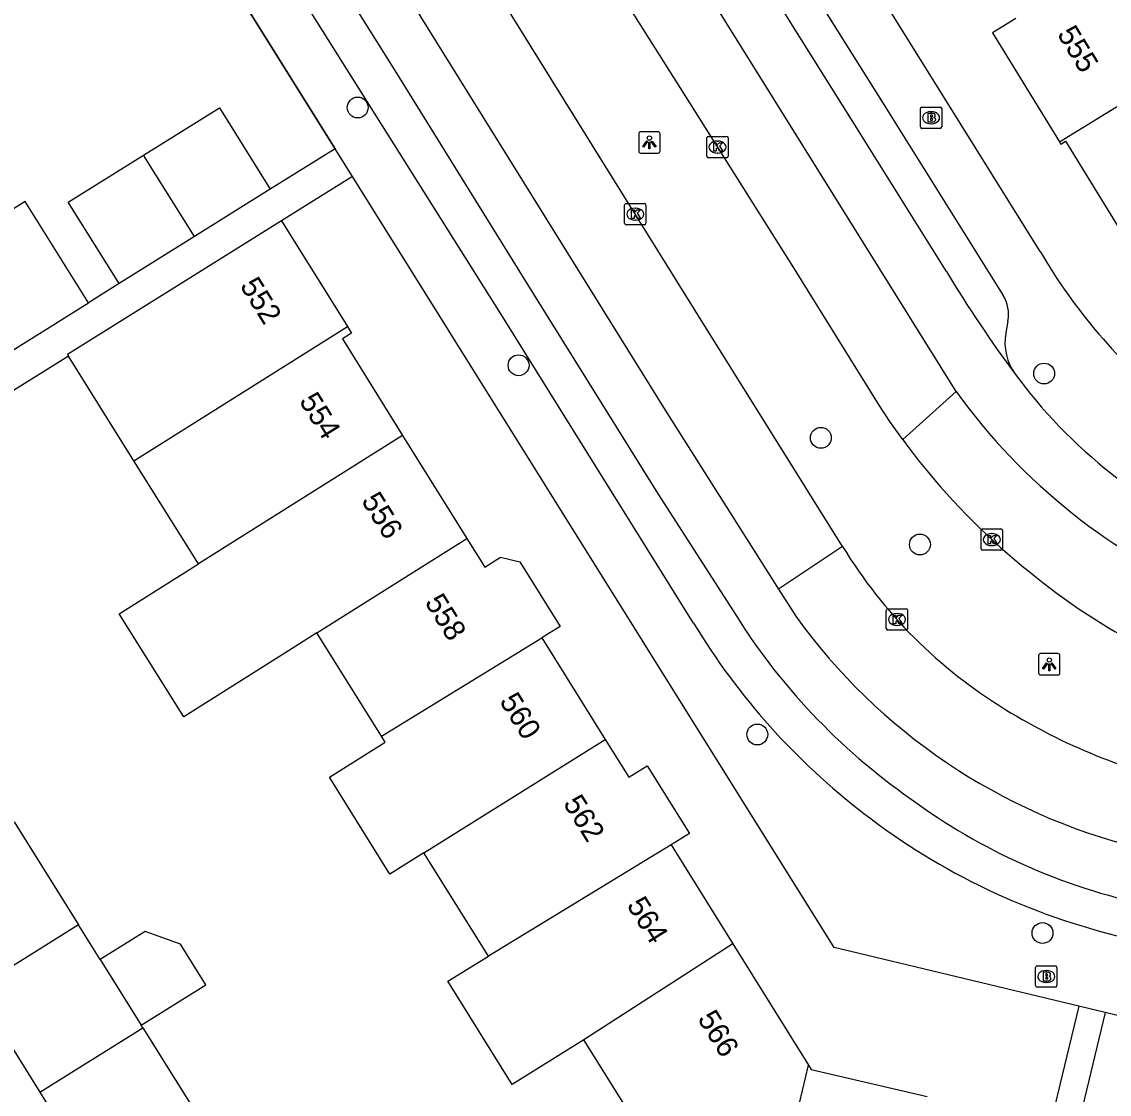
# Model space of a CAD drawing. Extents: x 157767 to 159171, y 387842 to 389425.
# Drawn here: x 158590.6 to 158641.5, y 388136.2 to 388186.4 of the extents above; entities that cross this region are included whole.
import ezdxf

# ---------------------------------------------------------------- set-up
doc = ezdxf.new("R2010")
doc.units = 0
for name, color, linetype in [('IMGEO_Boom', 7, 'Continuous'), ('IMGEO_Brandkraan', 7, 'Continuous'), ('IMGEO_Kolk', 7, 'Continuous'), ('IMGEO_Lichtpunt', 7, 'Continuous'), ('IMGEO_Muur', 7, 'Continuous'), ('IMGEO_Pand', 7, 'Continuous'), ('IMGEO_Pand_nummerreeks', 7, 'Continuous'), ('IMGEO_Rijbaan_lokaal_gesloten', 7, 'Continuous'), ('IMGEO_Voetpad_open', 7, 'Continuous')]:
    doc.layers.add(name, color=color, linetype=linetype)

msp = doc.modelspace()

# ---------------------------------------------------------------- linework, layer by layer
at = {"layer": 'IMGEO_Boom'}
for centre in [(158606.332, 388182.421), (158613.869, 388170.346), (158638.491, 388169.958), (158628.032, 388166.948), (158632.671, 388161.948), (158625.053, 388153.051), (158638.417, 388143.747)]:
    msp.add_circle(centre, 0.489, dxfattribs=at)
at = {"layer": 'IMGEO_Brandkraan'}
for p, q in [((158632.769, 388182.444), (158633.621, 388182.444)), ((158632.694, 388181.518), (158632.694, 388182.37)), ((158633.182, 388182.224), (158633.207, 388182.224)), ((158633.695, 388182.37), (158633.695, 388181.518)), ((158633.621, 388181.444), (158632.769, 388181.444)), ((158633.205, 388181.664), (158633.18, 388181.664)), ((158638.166, 388142.211), (158639.018, 388142.211)), ((158638.091, 388141.285), (158638.091, 388142.137)), ((158638.579, 388141.991), (158638.604, 388141.991)), ((158639.092, 388142.137), (158639.092, 388141.285)), ((158639.018, 388141.211), (158638.166, 388141.211)), ((158638.602, 388141.431), (158638.577, 388141.431))]:
    msp.add_line(p, q, dxfattribs=at)
for points in [[(158632.769, 388182.444), (158633.621, 388182.444)], [(158632.694, 388181.518), (158632.694, 388182.37)], [(158633.042, 388182.144), (158633.042, 388181.744), (158633.255, 388181.744)], [(158633.273, 388182.144), (158633.042, 388182.144)], [(158633.221, 388182.063), (158633.167, 388182.063), (158633.167, 388181.987)], [(158633.167, 388181.987), (158633.22, 388181.987)], [(158633.695, 388182.37), (158633.695, 388181.518)], [(158633.621, 388181.444), (158632.769, 388181.444)], [(158633.229, 388181.911), (158633.167, 388181.911), (158633.167, 388181.83)], [(158633.167, 388181.83), (158633.229, 388181.83)], [(158638.166, 388142.211), (158639.018, 388142.211)], [(158638.091, 388141.285), (158638.091, 388142.137)], [(158638.439, 388141.911), (158638.439, 388141.511), (158638.652, 388141.511)], [(158638.67, 388141.911), (158638.439, 388141.911)], [(158638.618, 388141.83), (158638.564, 388141.83), (158638.564, 388141.754)], [(158638.564, 388141.754), (158638.617, 388141.754)], [(158638.626, 388141.678), (158638.564, 388141.678), (158638.564, 388141.597)], [(158639.092, 388142.137), (158639.092, 388141.285)], [(158639.018, 388141.211), (158638.166, 388141.211)], [(158638.564, 388141.597), (158638.626, 388141.597)]]:
    msp.add_lwpolyline(points, dxfattribs=at)
for centre, radius, start, end in [((158632.771, 388182.368), 0.0765, 91.552, 178.448), ((158632.771, 388182.368), 0.0765, 91.552, 178.448), ((158633.619, 388182.368), 0.0765, 1.552, 88.448), ((158633.619, 388182.368), 0.0765, 1.552, 88.448), ((158633.222, 388182.025), 0.0379, 267.8285, 90.9355), ((158633.277, 388181.999), 0.145, 59.4692, 91.5367), ((158633.302, 388182.046), 0.0922, 285.5137, 58.1501), ((158633.307, 388181.854), 0.105, 301.3115, 78.989), ((158632.771, 388181.52), 0.0765, 181.552, 268.448), ((158632.771, 388181.52), 0.0765, 181.552, 268.448), ((158633.23, 388181.87), 0.0404, 269.8759, 90.5077), ((158633.261, 388181.995), 0.251, 268.6676, 293.5347), ((158633.619, 388181.52), 0.0765, 271.552, 358.448), ((158633.619, 388181.52), 0.0765, 271.552, 358.448), ((158638.168, 388142.135), 0.0765, 91.552, 178.448), ((158638.168, 388142.135), 0.0765, 91.552, 178.448), ((158639.016, 388142.135), 0.0765, 1.552, 88.448), ((158639.016, 388142.135), 0.0765, 1.552, 88.448), ((158638.619, 388141.792), 0.0379, 267.8285, 90.9355), ((158638.627, 388141.637), 0.0404, 269.8759, 90.5077), ((158638.674, 388141.766), 0.145, 59.4692, 91.5367), ((158638.699, 388141.813), 0.0922, 285.5137, 58.1501), ((158638.704, 388141.621), 0.105, 301.3115, 78.989), ((158638.168, 388141.287), 0.0765, 181.552, 268.448), ((158638.168, 388141.287), 0.0765, 181.552, 268.448), ((158638.658, 388141.762), 0.251, 268.6676, 293.5347), ((158639.016, 388141.287), 0.0765, 271.552, 358.448), ((158639.016, 388141.287), 0.0765, 271.552, 358.448)]:
    msp.add_arc(centre, radius, start, end, dxfattribs=at)
for centre, major_axis, ratio, start_param, end_param in [((158633.181, 388181.944), (-0.387, 0.002), 0.722429, 4.712389, 7.853982), ((158633.206, 388181.944), (-0.39, 0.002), 0.717154, 1.570796, 4.712389), ((158638.578, 388141.711), (-0.387, 0.002), 0.722429, 4.712389, 7.853982), ((158638.603, 388141.711), (-0.39, 0.002), 0.717154, 1.570796, 4.712389)]:
    msp.add_ellipse(centre, major_axis=major_axis, ratio=ratio, start_param=start_param, end_param=end_param, dxfattribs=at)
at = {"layer": 'IMGEO_Kolk'}
for p, q in [((158622.689, 388180.143), (158622.689, 388180.995)), ((158622.764, 388181.069), (158623.616, 388181.069)), ((158623.69, 388180.995), (158623.69, 388180.143)), ((158623.177, 388180.849), (158623.202, 388180.849)), ((158623.616, 388180.069), (158622.764, 388180.069)), ((158623.2, 388180.289), (158623.175, 388180.289)), ((158618.836, 388177), (158618.836, 388177.852)), ((158618.911, 388177.926), (158619.763, 388177.926)), ((158619.837, 388177.852), (158619.837, 388177)), ((158619.324, 388177.706), (158619.349, 388177.706)), ((158619.763, 388176.926), (158618.911, 388176.926)), ((158619.347, 388177.146), (158619.322, 388177.146)), ((158635.541, 388161.753), (158635.541, 388162.605)), ((158635.616, 388162.679), (158636.468, 388162.679)), ((158636.542, 388162.605), (158636.542, 388161.753)), ((158636.029, 388162.459), (158636.054, 388162.459)), ((158636.468, 388161.679), (158635.616, 388161.679)), ((158636.052, 388161.899), (158636.027, 388161.899)), ((158631.097, 388158.012), (158631.097, 388158.864)), ((158631.172, 388158.938), (158632.024, 388158.938)), ((158631.585, 388158.718), (158631.61, 388158.718)), ((158632.098, 388158.864), (158632.098, 388158.012)), ((158631.608, 388158.158), (158631.583, 388158.158)), ((158632.024, 388157.938), (158631.172, 388157.938))]:
    msp.add_line(p, q, dxfattribs=at)
for points in [[(158622.689, 388180.143), (158622.689, 388180.995)], [(158622.764, 388181.069), (158623.616, 388181.069)], [(158623.69, 388180.995), (158623.69, 388180.143)], [(158623.01, 388180.769), (158623.133, 388180.769), (158623.133, 388180.618), (158623.263, 388180.769), (158623.427, 388180.769), (158623.281, 388180.618), (158623.434, 388180.369), (158623.282, 388180.369), (158623.197, 388180.533), (158623.133, 388180.466), (158623.133, 388180.369), (158623.01, 388180.369), (158623.01, 388180.769)], [(158623.616, 388180.069), (158622.764, 388180.069)], [(158618.836, 388177), (158618.836, 388177.852)], [(158618.911, 388177.926), (158619.763, 388177.926)], [(158619.837, 388177.852), (158619.837, 388177)], [(158619.157, 388177.626), (158619.28, 388177.626), (158619.28, 388177.475), (158619.41, 388177.626), (158619.574, 388177.626), (158619.428, 388177.475), (158619.581, 388177.226), (158619.429, 388177.226), (158619.344, 388177.39), (158619.28, 388177.323), (158619.28, 388177.226), (158619.157, 388177.226), (158619.157, 388177.626)], [(158619.763, 388176.926), (158618.911, 388176.926)], [(158635.541, 388161.753), (158635.541, 388162.605)], [(158635.616, 388162.679), (158636.468, 388162.679)], [(158636.542, 388162.605), (158636.542, 388161.753)], [(158635.862, 388162.379), (158635.985, 388162.379), (158635.985, 388162.228), (158636.115, 388162.379), (158636.279, 388162.379), (158636.133, 388162.228), (158636.286, 388161.979), (158636.134, 388161.979), (158636.049, 388162.143), (158635.985, 388162.076), (158635.985, 388161.979), (158635.862, 388161.979), (158635.862, 388162.379)], [(158636.468, 388161.679), (158635.616, 388161.679)], [(158631.097, 388158.012), (158631.097, 388158.864)], [(158631.172, 388158.938), (158632.024, 388158.938)], [(158631.418, 388158.638), (158631.541, 388158.638), (158631.541, 388158.487), (158631.671, 388158.638), (158631.835, 388158.638), (158631.689, 388158.487), (158631.842, 388158.238), (158631.69, 388158.238), (158631.605, 388158.402), (158631.541, 388158.335), (158631.541, 388158.238), (158631.418, 388158.238), (158631.418, 388158.638)], [(158632.098, 388158.864), (158632.098, 388158.012)], [(158632.024, 388157.938), (158631.172, 388157.938)]]:
    msp.add_lwpolyline(points, dxfattribs=at)
for centre, start, end in [((158622.766, 388180.993), 91.552, 178.448), ((158622.766, 388180.993), 91.552, 178.448), ((158623.614, 388180.993), 1.552, 88.448), ((158623.614, 388180.993), 1.552, 88.448), ((158622.766, 388180.145), 181.552, 268.448), ((158622.766, 388180.145), 181.552, 268.448), ((158623.614, 388180.145), 271.552, 358.448), ((158623.614, 388180.145), 271.552, 358.448), ((158618.913, 388177.85), 91.552, 178.448), ((158618.913, 388177.85), 91.552, 178.448), ((158619.761, 388177.85), 1.552, 88.448), ((158619.761, 388177.85), 1.552, 88.448), ((158618.913, 388177.002), 181.552, 268.448), ((158618.913, 388177.002), 181.552, 268.448), ((158619.761, 388177.002), 271.552, 358.448), ((158619.761, 388177.002), 271.552, 358.448), ((158635.618, 388162.603), 91.552, 178.448), ((158635.618, 388162.603), 91.552, 178.448), ((158636.466, 388162.603), 1.552, 88.448), ((158636.466, 388162.603), 1.552, 88.448), ((158635.618, 388161.755), 181.552, 268.448), ((158635.618, 388161.755), 181.552, 268.448), ((158636.466, 388161.755), 271.552, 358.448), ((158636.466, 388161.755), 271.552, 358.448), ((158631.174, 388158.862), 91.552, 178.448), ((158631.174, 388158.862), 91.552, 178.448), ((158632.022, 388158.862), 1.552, 88.448), ((158632.022, 388158.862), 1.552, 88.448), ((158631.174, 388158.014), 181.552, 268.448), ((158631.174, 388158.014), 181.552, 268.448), ((158632.022, 388158.014), 271.552, 358.448), ((158632.022, 388158.014), 271.552, 358.448)]:
    msp.add_arc(centre, 0.0765, start, end, dxfattribs=at)
for centre, major_axis, ratio, start_param, end_param in [((158623.176, 388180.569), (-0.387, 0.002), 0.722429, 4.712389, 7.853982), ((158623.201, 388180.569), (-0.39, 0.002), 0.717154, 1.570796, 4.712389), ((158619.323, 388177.426), (-0.387, 0.002), 0.722429, 4.712389, 7.853982), ((158619.348, 388177.426), (-0.39, 0.002), 0.717154, 1.570796, 4.712389), ((158636.028, 388162.179), (-0.387, 0.002), 0.722429, 4.712389, 7.853982), ((158636.053, 388162.179), (-0.39, 0.002), 0.717154, 1.570796, 4.712389), ((158631.584, 388158.438), (-0.387, 0.002), 0.722429, 4.712389, 7.853982), ((158631.609, 388158.438), (-0.39, 0.002), 0.717154, 1.570796, 4.712389)]:
    msp.add_ellipse(centre, major_axis=major_axis, ratio=ratio, start_param=start_param, end_param=end_param, dxfattribs=at)
at = {"layer": 'IMGEO_Lichtpunt'}
for p, q in [((158619.499, 388181.19), (158619.499, 388180.383)), ((158619.499, 388181.19), (158619.499, 388180.383)), ((158620.401, 388181.285), (158619.593, 388181.285)), ((158620.401, 388181.285), (158619.593, 388181.285)), ((158620.495, 388180.383), (158620.495, 388181.19)), ((158620.495, 388180.383), (158620.495, 388181.19)), ((158619.593, 388180.289), (158620.401, 388180.289)), ((158619.593, 388180.289), (158620.401, 388180.289)), ((158638.235, 388156.741), (158638.235, 388155.934)), ((158638.235, 388156.741), (158638.235, 388155.934)), ((158639.137, 388156.836), (158638.329, 388156.836)), ((158639.137, 388156.836), (158638.329, 388156.836)), ((158639.231, 388155.934), (158639.231, 388156.741)), ((158639.231, 388155.934), (158639.231, 388156.741)), ((158638.329, 388155.84), (158639.137, 388155.84)), ((158638.329, 388155.84), (158639.137, 388155.84))]:
    msp.add_line(p, q, dxfattribs=at)
for points in [[(158619.873, 388180.854), (158619.912, 388180.826), (158619.724, 388180.564), (158619.686, 388180.591), (158619.873, 388180.854)], [(158619.975, 388180.806), (158620.022, 388180.806), (158620.022, 388180.484), (158619.975, 388180.484), (158619.975, 388180.806)], [(158620.085, 388180.826), (158620.123, 388180.853), (158620.31, 388180.591), (158620.271, 388180.563), (158620.085, 388180.826)], [(158638.609, 388156.405), (158638.648, 388156.377), (158638.46, 388156.115), (158638.422, 388156.142), (158638.609, 388156.405)], [(158638.711, 388156.357), (158638.758, 388156.357), (158638.758, 388156.035), (158638.711, 388156.035), (158638.711, 388156.357)], [(158638.821, 388156.377), (158638.859, 388156.404), (158639.046, 388156.142), (158639.007, 388156.114), (158638.821, 388156.377)]]:
    msp.add_lwpolyline(points, dxfattribs=at)
for centre in [(158619.998, 388180.988), (158638.734, 388156.539)]:
    msp.add_circle(centre, 0.0994, dxfattribs=at)
for centre, start, end in [((158619.593, 388181.19), 90, 180), ((158619.593, 388181.19), 90, 180), ((158620.401, 388181.19), 0, 90), ((158620.401, 388181.19), 0, 90), ((158619.593, 388180.383), 180, 270), ((158619.593, 388180.383), 180, 270), ((158620.401, 388180.383), 270, 0), ((158620.401, 388180.383), 270, 360), ((158638.329, 388156.741), 90, 180), ((158638.329, 388156.741), 90, 180), ((158639.137, 388156.741), 0, 90), ((158639.137, 388156.741), 0, 90), ((158638.329, 388155.934), 180, 270), ((158638.329, 388155.934), 180, 270), ((158639.137, 388155.934), 270, 0), ((158639.137, 388155.934), 270, 360)]:
    msp.add_arc(centre, 0.0946, start, end, dxfattribs=at)
at = {"layer": 'IMGEO_Muur'}
msp.add_lwpolyline([(158596.931, 388193.835), (158605.271, 388180.491)], dxfattribs=at)
at = {"layer": 'IMGEO_Pand'}
for points in [[(158637.166, 388186.586), (158636.079, 388185.927), (158639.217, 388180.813)], [(158639.217, 388180.813), (158647.073, 388185.635)], [(158596.291, 388180.188), (158599.85, 388182.411), (158602.234, 388178.594)], [(158639.217, 388180.813), (158639.28, 388180.711), (158639.493, 388180.842), (158643.052, 388175.044), (158645.303, 388176.425), (158645.761, 388176.093), (158645.146, 388173.524), (158652.073, 388171.866)], [(158595.153, 388174.17), (158592.769, 388177.987), (158596.291, 388180.188)], [(158598.683, 388176.376), (158596.291, 388180.188)], [(158602.234, 388178.594), (158598.683, 388176.376)], [(158593.72, 388173.275), (158590.759, 388178.012), (158586.027, 388175.055), (158587.928, 388172.014)], [(158602.759, 388177.11), (158598.517, 388174.464), (158592.731, 388170.855), (158592.782, 388170.773)], [(158602.759, 388177.11), (158605.848, 388172.158)], [(158598.683, 388176.376), (158595.153, 388174.17)], [(158588.988, 388170.318), (158593.72, 388173.275)], [(158595.837, 388165.877), (158605.848, 388172.158)], [(158605.848, 388172.158), (158606.044, 388171.844), (158605.617, 388171.578), (158608.435, 388167.06)], [(158595.837, 388165.877), (158592.782, 388170.773)], [(158608.435, 388167.06), (158598.869, 388161.045)], [(158608.435, 388167.06), (158611.446, 388162.233)], [(158598.869, 388161.045), (158595.837, 388165.877)], [(158604.424, 388157.809), (158611.446, 388162.233)], [(158611.446, 388162.233), (158612.284, 388160.89), (158613.021, 388161.35), (158613.929, 388161.139), (158615.819, 388158.11), (158614.962, 388157.575)], [(158604.424, 388157.809), (158602.617, 388156.674), (158598.188, 388153.882), (158595.153, 388158.708), (158598.869, 388161.045)], [(158607.44, 388152.976), (158604.424, 388157.809)], [(158607.44, 388152.976), (158614.962, 388157.575)], [(158614.962, 388157.575), (158617.927, 388152.822)], [(158609.434, 388147.504), (158607.844, 388146.512), (158605.012, 388151.053), (158607.623, 388152.682), (158607.44, 388152.976)], [(158609.434, 388147.504), (158617.927, 388152.822)], [(158617.927, 388152.822), (158619.031, 388151.051), (158619.889, 388151.586), (158621.869, 388148.412), (158621.011, 388147.877)], [(158590.244, 388148.964), (158593.257, 388144.133)], [(158621.011, 388147.877), (158612.452, 388142.667)], [(158621.011, 388147.877), (158623.902, 388143.243)], [(158612.452, 388142.667), (158609.434, 388147.504)], [(158593.257, 388144.133), (158588.425, 388141.119)], [(158594.266, 388142.515), (158593.257, 388144.133)], [(158596.188, 388139.434), (158599.214, 388141.319), (158598.027, 388143.224), (158596.371, 388143.826), (158594.266, 388142.515)], [(158623.902, 388143.243), (158616.928, 388138.745)], [(158623.902, 388143.243), (158627.452, 388137.551)], [(158594.266, 388142.515), (158596.188, 388139.434)], [(158616.928, 388138.745), (158613.574, 388136.653), (158610.559, 388141.486), (158612.452, 388142.667)], [(158588.425, 388141.119), (158591.435, 388136.293)], [(158591.435, 388136.293), (158596.269, 388139.304)], [(158596.269, 388139.304), (158596.188, 388139.434)], [(158596.269, 388139.304), (158599.287, 388134.467)], [(158624.142, 388127.399), (158623.195, 388126.809), (158619.224, 388133.171), (158620.074, 388133.702), (158616.928, 388138.745)], [(158624.142, 388127.399), (158625.2, 388128.06), (158627.452, 388137.551)], [(158627.452, 388137.551), (158627.574, 388137.356), (158633.01, 388136.097)], [(158591.435, 388136.293), (158594.453, 388131.456)]]:
    msp.add_lwpolyline(points, dxfattribs=at)
at = {"layer": 'IMGEO_Rijbaan_lokaal_gesloten'}
for points in [[(158634.37, 388169.115), (158623.602, 388186.404), (158608.74, 388210.225), (158593.839, 388234.024), (158572.859, 388267.7)], [(158633.918, 388174.741), (158629.551, 388181.73), (158619.389, 388197.931), (158607.631, 388216.823)], [(158631.865, 388166.865), (158631.299, 388167.662), (158630.758, 388168.476), (158626.761, 388174.906), (158621.434, 388183.356), (158615.929, 388192.087), (158605.077, 388209.586), (158603.275, 388212.489), (158601.582, 388215.216)], [(158590.939, 388211.246), (158593.162, 388212.593), (158602.586, 388197.444), (158620.732, 388168.245), (158626.043, 388159.864)], [(158629.046, 388161.861), (158622.142, 388172.911), (158617.332, 388180.649), (158611.001, 388190.832), (158604.502, 388201.086), (158600.639, 388207.182), (158599.628, 388208.979), (158597.392, 388212.554)], [(158591.697, 388210.06), (158593.693, 388207.116), (158602.034, 388193.789), (158607.99, 388184.287), (158614.566, 388173.676), (158620.371, 388164.356), (158623.918, 388158.846)], [(158637.152, 388169.913), (158637.815, 388169.041)], [(158634.37, 388169.115), (158631.865, 388166.865)], [(158629.046, 388161.861), (158626.043, 388159.864)], [(158626.043, 388159.864), (158626.851, 388158.589)]]:
    msp.add_lwpolyline(points, dxfattribs=at)
for centre, radius, start, end in [((158682.686, 388203.911), 56.826, 210.885, 216.7467), ((158657.821, 388186.041), 28.921, 215.8207, 247.1325), ((158656.507, 388184.205), 24.069, 219.0505, 234.9145), ((158657.588, 388185.677), 31.868, 216.1788, 219.6945), ((158658.234, 388186.174), 32.682, 219.6417, 232.0452), ((158648.619, 388173.787), 22.921, 211.354, 238.6684), ((158656.169, 388182.727), 28.699, 231.063, 256.9623), ((158649.227, 388174.436), 29.725, 211.6317, 235.1047), ((158649.649, 388175.037), 28.112, 215.8085, 256.1508), ((158651.465, 388178.109), 28.093, 238.2947, 257.5987), ((158649.229, 388173.069), 28.617, 233.5361, 258.1952)]:
    msp.add_arc(centre, radius, start, end, dxfattribs=at)
at = {"layer": 'IMGEO_Voetpad_open'}
for points in [[(158638.306, 388175.676), (158614.837, 388213.345), (158610.758, 388219.597), (158611.857, 388220.315)], [(158610.513, 388215.284), (158620.79, 388198.807), (158630.951, 388182.607), (158636.566, 388173.621)], [(158622.071, 388158.27), (158613.03, 388172.75), (158591.923, 388206.308)], [(158605.271, 388180.491), (158596.931, 388193.835)], [(158605.271, 388180.491), (158602.234, 388178.594)], [(158606.085, 388179.189), (158605.271, 388180.491)], [(158606.085, 388179.189), (158602.759, 388177.11)], [(158640.111, 388140.318), (158628.661, 388143.066), (158606.085, 388179.189)], [(158595.153, 388174.17), (158593.72, 388173.275)], [(158636.798, 388172.422), (158636.695, 388171.846)], [(158592.782, 388170.773), (158581.162, 388163.522)], [(158640.111, 388140.318), (158638.777, 388134.761)], [(158641.347, 388140.021), (158640.111, 388140.318)], [(158641.347, 388140.021), (158634.406, 388111.104), (158639.682, 388102.281)], [(158691.944, 388127.877), (158641.347, 388140.021)]]:
    msp.add_lwpolyline(points, dxfattribs=at)
for centre, radius, start, end in [((158660.881, 388188.822), 26.124, 210.2142, 231.0882), ((158635.119, 388172.719), 1.705, 349.9708, 31.9314), ((158639.152, 388171.406), 2.496, 169.8596, 216.7436), ((158649.495, 388174.773), 32.006, 211.0392, 232.585), ((158649.485, 388174.463), 31.755, 232.2585, 256.8578)]:
    msp.add_arc(centre, radius, start, end, dxfattribs=at)

# ---------------------------------------------------------------- texts
at = {"layer": 'IMGEO_Pand_nummerreeks'}
for s, rotation, p in [('555', 301.5411, (158639.074, 388185.865)), ('552', 301.9536, (158600.789, 388174.07)), ('554', 301.9541, (158603.562, 388168.675)), ('556', 301.9536, (158606.476, 388164.002)), ('558', 301.9569, (158609.447, 388159.241)), ('560', 301.9553, (158612.946, 388154.61)), ('562', 301.9553, (158615.931, 388149.822)), ('564', 301.9544, (158618.909, 388145.05)), ('566', 301.9537, (158622.225, 388139.733))]:
    msp.add_text(s, height=1, rotation=rotation, dxfattribs=at).set_placement(p)

doc.saveas('drawing.dxf')
